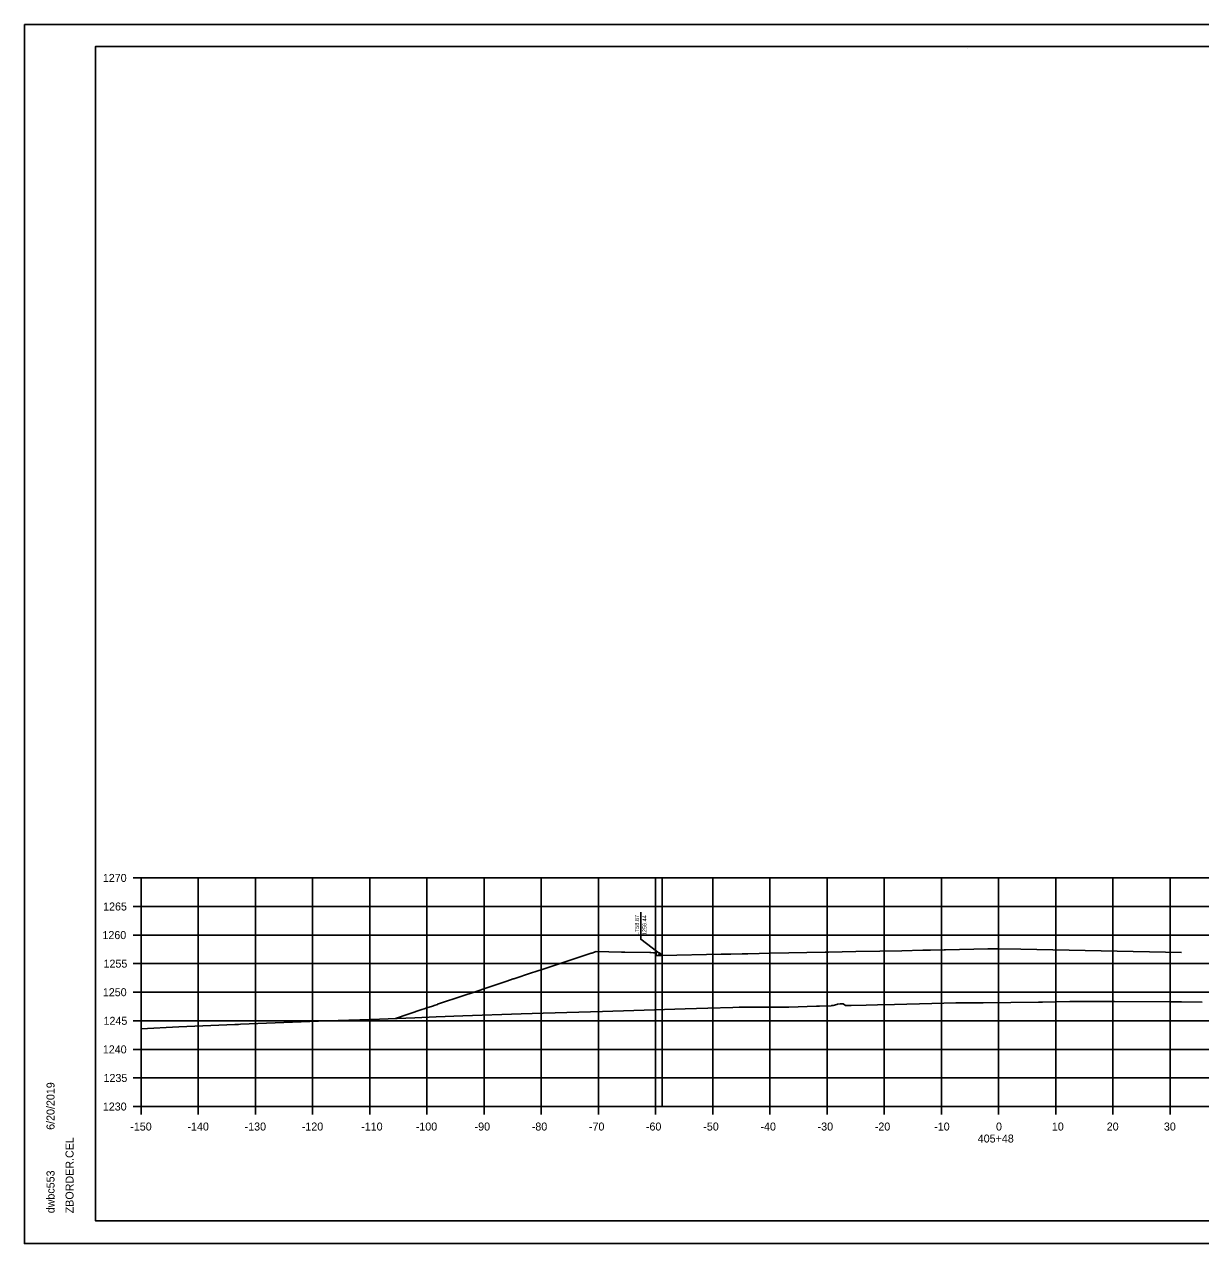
# Model space of a CAD drawing. Extents: x -70 to 701944, y -4 to 666871.
# Drawn here: x 666111.7 to 666317.5, y 658593.7 to 658807.1 of the extents above; entities that cross this region are included whole.
import ezdxf

# ---------------------------------------------------------------- set-up
doc = ezdxf.new("R2010")
doc.units = 0
for name, color, linetype in [('R_Axis', 7, 'Continuous'), ('R_Axis Annot', 7, 'Continuous'), ('R_Border', 7, 'Continuous'), ('R_Draft', 7, 'Continuous'), ('R_Exist Surface', 7, 'Continuous'), ('R_Fin Surface', 7, 'Continuous'), ('R_Grid', 7, 'Continuous'), ('R_No Plot', 7, 'Continuous'), ('R_Proposed Road', 7, 'Continuous')]:
    doc.layers.add(name, color=color, linetype=linetype)

msp = doc.modelspace()

# ---------------------------------------------------------------- linework, layer by layer
at = {"layer": 'R_Axis'}
for p, q in [((666130.74, 658657.73), (666132.14, 658657.73)), ((666132.14, 658617.73), (666132.14, 658657.73)), ((666130.74, 658652.73), (666132.14, 658652.73)), ((666130.74, 658647.73), (666132.14, 658647.73)), ((666130.74, 658642.73), (666132.14, 658642.73)), ((666130.74, 658637.73), (666132.14, 658637.73)), ((666130.74, 658632.73), (666132.14, 658632.73)), ((666130.74, 658627.73), (666132.14, 658627.73)), ((666130.74, 658622.73), (666132.14, 658622.73)), ((666130.74, 658617.73), (666132.14, 658617.73)), ((666132.14, 658617.73), (666432.14, 658617.73)), ((666132.14, 658616.33), (666132.14, 658617.73)), ((666142.14, 658616.33), (666142.14, 658617.73)), ((666152.14, 658616.33), (666152.14, 658617.73)), ((666162.14, 658616.33), (666162.14, 658617.73)), ((666172.14, 658616.33), (666172.14, 658617.73)), ((666182.14, 658616.33), (666182.14, 658617.73)), ((666192.14, 658616.33), (666192.14, 658617.73)), ((666202.14, 658616.33), (666202.14, 658617.73)), ((666212.14, 658616.33), (666212.14, 658617.73)), ((666222.14, 658616.33), (666222.14, 658617.73)), ((666232.14, 658616.33), (666232.14, 658617.73)), ((666242.14, 658616.33), (666242.14, 658617.73)), ((666252.14, 658616.33), (666252.14, 658617.73)), ((666262.14, 658616.33), (666262.14, 658617.73)), ((666272.14, 658616.33), (666272.14, 658617.73)), ((666282.14, 658616.33), (666282.14, 658617.73)), ((666292.14, 658616.33), (666292.14, 658617.73)), ((666302.14, 658616.33), (666302.14, 658617.73)), ((666312.14, 658616.33), (666312.14, 658617.73))]:
    msp.add_line(p, q, dxfattribs=at)
at = {"layer": 'R_Border'}
for p, q in [((666124.14, 658803.19), (666440.32, 658803.19)), ((666124.14, 658597.73), (666124.14, 658803.19)), ((666276.66, 658802.93), (666276.66, 658802.93)), ((666276.66, 658802.93), (666276.66, 658802.93)), ((666124.14, 658597.73), (666124.14, 658597.73)), ((666440.32, 658597.73), (666124.14, 658597.73))]:
    msp.add_line(p, q, dxfattribs=at)
at = {"layer": 'R_Draft'}
msp.add_line((666219.54, 658647.7), (666219.54, 658651.73), dxfattribs=at)
for points in [[(666223.27, 658644.17), (666219.54, 658647), (666219.54, 658647.7)], [(666222.62, 658644.44), (666223.27, 658644.17), (666222.83, 658644.71)]]:
    msp.add_lwpolyline(points, dxfattribs=at)
at = {"layer": 'R_Exist Surface'}
msp.add_lwpolyline([(666132.14, 658631.33), (666138.73, 658631.65), (666148.52, 658632.08), (666149.17, 658632.1), (666149.52, 658632.12), (666164.67, 658632.7), (666172.28, 658632.98), (666180.02, 658633.27), (666183.78, 658633.43), (666188.44, 658633.61), (666198.61, 658633.97), (666202.48, 658634.08), (666212.83, 658634.36), (666218.34, 658634.53), (666227.3, 658634.81), (666231.26, 658634.94), (666235.64, 658635.08), (666236.76, 658635.11), (666237.77, 658635.1), (666241.29, 658635.11), (666245.44, 658635.1), (666250.26, 658635.28), (666250.79, 658635.29), (666252.83, 658635.36), (666252.93, 658635.39), (666253.18, 658635.43), (666253.85, 658635.59), (666253.95, 658635.62), (666254.44, 658635.69), (666254.72, 658635.68), (666254.94, 658635.72), (666255.36, 658635.39), (666255.36, 658635.39), (666255.43, 658635.4), (666255.51, 658635.39), (666256.37, 658635.38), (666258.95, 658635.46), (666260.95, 658635.54), (666263.9, 658635.61), (666270.43, 658635.73), (666274.67, 658635.85), (666278.46, 658635.85), (666279.44, 658635.85), (666289.11, 658636.01), (666289.3, 658636.02), (666289.76, 658636.02), (666289.79, 658636.02), (666294.6, 658636.09), (666295.18, 658636.1), (666295.71, 658636.1), (666299.45, 658636.12), (666302.41, 658636.1), (666312.05, 658636.06), (666314.13, 658636.06), (666317.73, 658635.97)], dxfattribs=at)
at = {"layer": 'R_Fin Surface'}
msp.add_lwpolyline([(666176.65, 658633.14), (666181.22, 658634.69), (666181.67, 658634.84), (666182.15, 658635), (666183.11, 658635.32), (666183.57, 658635.48), (666183.96, 658635.6), (666184.01, 658635.62), (666188.59, 658637.17), (666190.22, 658637.7), (666193.17, 658638.68), (666195.76, 658639.55), (666196.12, 658639.67), (666197.25, 658640.05), (666197.32, 658640.07), (666197.53, 658640.14), (666200.27, 658641.04), (666202.49, 658641.78), (666204.59, 658642.47), (666205.97, 658642.93), (666207.17, 658643.33), (666210.88, 658644.55), (666210.92, 658644.57), (666210.98, 658644.59), (666211.77, 658644.85), (666216.15, 658644.76), (666216.25, 658644.76), (666216.29, 658644.76), (666216.77, 658644.75), (666221.15, 658644.66), (666221.25, 658644.66), (666221.29, 658644.66), (666221.77, 658644.65), (666222.2, 658644.65), (666222.26, 658644.65), (666222.26, 658644.21), (666222.27, 658644.15), (666223.14, 658644.16), (666223.27, 658644.17), (666233.61, 658644.37), (666235.32, 658644.41), (666237.3, 658644.45), (666238.26, 658644.47), (666242.23, 658644.55), (666251.77, 658644.74), (666252.36, 658644.75), (666257.14, 658644.84), (666261.39, 658644.93), (666265.21, 658645), (666268.89, 658645.08), (666270.25, 658645.11), (666272.6, 658645.15), (666272.67, 658645.15), (666272.87, 658645.16), (666280.28, 658645.31), (666280.73, 658645.32), (666282.14, 658645.34), (666286.05, 658645.26), (666314.14, 658644.7)], dxfattribs=at)
at = {"layer": 'R_Grid'}
for p, q in [((666132.14, 658657.73), (666432.14, 658657.73)), ((666132.14, 658617.73), (666132.14, 658657.73)), ((666142.14, 658617.73), (666142.14, 658657.73)), ((666152.14, 658617.73), (666152.14, 658657.73)), ((666162.14, 658617.73), (666162.14, 658657.73)), ((666172.14, 658617.73), (666172.14, 658657.73)), ((666182.14, 658617.73), (666182.14, 658657.73)), ((666192.14, 658617.73), (666192.14, 658657.73)), ((666202.14, 658617.73), (666202.14, 658657.73)), ((666212.14, 658617.73), (666212.14, 658657.73)), ((666222.14, 658617.73), (666222.14, 658657.73)), ((666232.14, 658617.73), (666232.14, 658657.73)), ((666242.14, 658617.73), (666242.14, 658657.73)), ((666252.14, 658617.73), (666252.14, 658657.73)), ((666262.14, 658617.73), (666262.14, 658657.73)), ((666272.14, 658617.73), (666272.14, 658657.73)), ((666282.14, 658617.73), (666282.14, 658657.73)), ((666292.14, 658617.73), (666292.14, 658657.73)), ((666302.14, 658617.73), (666302.14, 658657.73)), ((666312.14, 658617.73), (666312.14, 658657.73)), ((666132.14, 658652.73), (666432.14, 658652.73)), ((666132.14, 658647.73), (666432.14, 658647.73)), ((666132.14, 658642.73), (666432.14, 658642.73)), ((666132.14, 658637.73), (666432.14, 658637.73)), ((666132.14, 658632.73), (666432.14, 658632.73)), ((666132.14, 658627.73), (666432.14, 658627.73)), ((666132.14, 658622.73), (666432.14, 658622.73)), ((666132.14, 658617.73), (666432.14, 658617.73))]:
    msp.add_line(p, q, dxfattribs=at)
at = {"layer": 'R_No Plot'}
for p, q in [((666111.74, 658807.08), (666445.07, 658807.08)), ((666111.74, 658593.75), (666445.07, 658593.75))]:
    msp.add_line(p, q, dxfattribs=at)
for points in [[(666111.73, 658807.08), (666445.07, 658807.08), (666445.07, 658593.74), (666111.73, 658593.74)], [(666358.06, 658803.19), (666358.06, 658793.31), (666393.79, 658793.31), (666393.79, 658790.39), (666416.99, 658790.39), (666416.99, 658766.05), (666440.32, 658766.05), (666440.32, 658597.73), (666124.14, 658597.73), (666124.14, 658803.19)]]:
    msp.add_lwpolyline(points, close=True, dxfattribs=at)
at = {"layer": 'R_Proposed Road'}
msp.add_line((666223.27, 658617.73), (666223.27, 658657.73), dxfattribs=at)

# ---------------------------------------------------------------- texts
at = {"layer": 'R_Axis Annot'}
for s, p in [('1270', (666125.45, 658657.03)), ('1265', (666125.5, 658652.03)), ('1260', (666125.38, 658647.03)), ('1255', (666125.57, 658642.03)), ('1250', (666125.45, 658637.03)), ('1245', (666125.57, 658632.03)), ('1240', (666125.45, 658627.03)), ('1235', (666125.57, 658622.03)), ('1230', (666125.45, 658617.03)), ('-150', (666130.25, 658613.53)), ('-140', (666140.25, 658613.53)), ('-130', (666150.25, 658613.53)), ('-120', (666160.25, 658613.53)), ('-110', (666170.64, 658613.53)), ('-100', (666180.19, 658613.53)), ('-90', (666190.48, 658613.53)), ('-80', (666200.48, 658613.53)), ('-70', (666210.48, 658613.53)), ('-60', (666220.44, 658613.53)), ('-50', (666230.48, 658613.53)), ('-40', (666240.48, 658613.53)), ('-30', (666250.48, 658613.53)), ('-20', (666260.48, 658613.53)), ('-10', (666270.87, 658613.53)), ('0', (666281.68, 658613.53)), ('10', (666291.45, 658613.53)), ('20', (666301.05, 658613.53)), ('30', (666311.05, 658613.53)), ('405+48', (666278.49, 658611.43))]:
    msp.add_text(s, height=1.4, dxfattribs=at).set_placement(p)
at = {"layer": 'R_Border'}
for s, p in [('6/20/2019', (666117, 658613.65)), ('ZBORDER.CEL', (666120.33, 658599.05)), ('dwbc553', (666117, 658599.05))]:
    msp.add_text(s, height=1.4, rotation=90, dxfattribs=at).set_placement(p)
at = {"layer": 'R_Draft'}
for s, p in [('LT58.87', (666219.24, 658647.7)), ('1256.44', (666220.54, 658647.7))]:
    msp.add_text(s, height=0.7, rotation=90, dxfattribs=at).set_placement(p)

doc.saveas('drawing.dxf')
